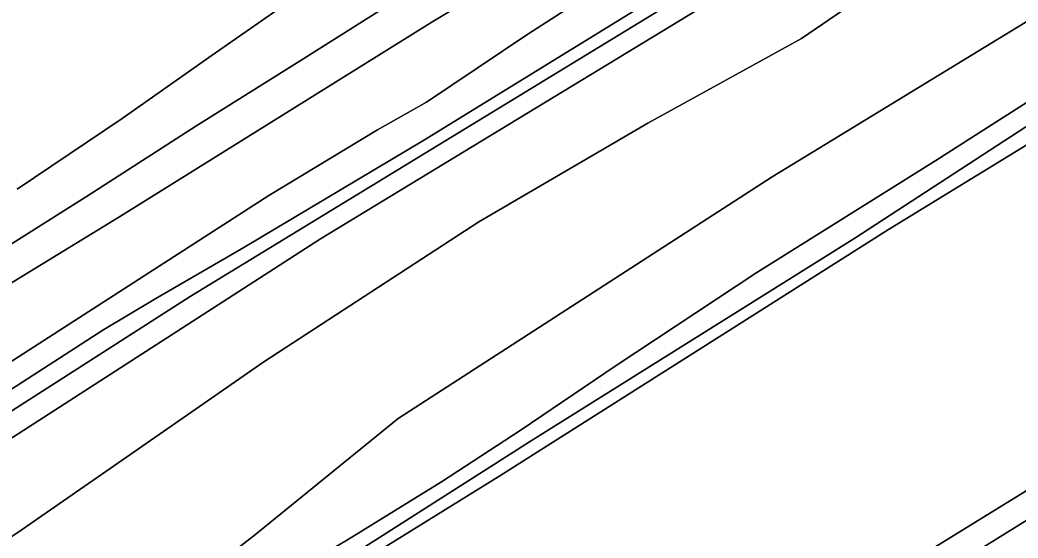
# Model space of a CAD drawing. Extents: x 157767 to 159172, y 387839 to 389425.
# Drawn here: x 158090.2 to 158173.3, y 388948.5 to 388991.7 of the extents above; entities that cross this region are included whole.
import ezdxf

# ---------------------------------------------------------------- set-up
doc = ezdxf.new("R2010")
doc.units = 0
for name, color, linetype in [('IMGEO_Gemengd_bos', 7, 'Continuous'), ('IMGEO_Grasland_overig', 7, 'Continuous'), ('IMGEO_Groenvoorziening', 7, 'Continuous'), ('IMGEO_Loofbos', 7, 'Continuous'), ('IMGEO_Oever', 7, 'Continuous'), ('IMGEO_Struiken', 7, 'Continuous'), ('IMGEO_Waterloop', 7, 'Continuous')]:
    doc.layers.add(name, color=color, linetype=linetype)

msp = doc.modelspace()

# ---------------------------------------------------------------- linework, layer by layer
at = {"layer": 'IMGEO_Gemengd_bos'}
for points in [[(158423.757, 389045.611), (158422.415, 389046.898), (158391.049, 389034.232), (158358.786, 389024.344), (158352.492, 389023.733), (158303.108, 389025.136), (158268.586, 389009.243), (158253.273, 389000), (158192.959, 388964.142), (158150.166, 388937.782), (158121.979, 388919.527), (158089.417, 388898.44), (158031.962, 388862.651), (158029.141, 388858.083), (158026.82, 388849.58)], [(158027.343, 388846.066), (158028.925, 388851.768), (158030.263, 388857.532), (158032.693, 388861.742), (158077.206, 388889.778), (158099.271, 388903.594), (158122.806, 388918.208), (158193.986, 388962.406), (158254.132, 388998.74), (158256.44, 389000), (158274.874, 389010.064), (158305.186, 389023.254), (158357.425, 389020.473), (158421.325, 389044.909)], [(158191.011, 389019.548), (158150.371, 388994.824), (158115.217, 388973.438), (158056.297, 388935.492), (158004.874, 388903.872)], [(158000, 388893.287), (158031.393, 388912.919), (158051.306, 388924.841), (158070.138, 388936.117), (158089.925, 388948.932), (158099.408, 388955.52), (158110.481, 388963.212), (158128.391, 388974.861), (158142.472, 388983.059), (158155.266, 388990.116), (158169.708, 389000)]]:
    msp.add_lwpolyline(points, dxfattribs=at)
at = {"layer": 'IMGEO_Grasland_overig'}
for points in [[(158004.874, 388903.872), (158056.297, 388935.492), (158115.217, 388973.438), (158150.371, 388994.824), (158191.011, 389019.548)], [(158174.645, 389011.521), (158142.853, 388992.13), (158104.35, 388968.645), (158057.281, 388938.515), (158050.726, 388934.516), (158044.166, 388930.522), (158037.6, 388926.538), (158031.022, 388922.569), (158024.518, 388918.673), (158017.828, 388914.682), (158011.263, 388910.692)], [(158113.203, 388993.635), (158106.192, 388988.735), (158098.683, 388983.453), (158089.956, 388977.564)], [(158086.872, 388971.4), (158095.942, 388977.114), (158104.819, 388982.817), (158113.302, 388988.112), (158121.046, 388993.01)], [(158016.476, 388879.799), (158020.854, 388883.017), (158029.611, 388889.094), (158036.571, 388893.507), (158041.75, 388896.449), (158053.122, 388903.958), (158055.645, 388905.526), (158062.367, 388909.84), (158065.743, 388912.207), (158092.936, 388931.08), (158098.199, 388934.423), (158103.483, 388937.976), (158132.615, 388956.55), (158159.732, 388973.498), (158183.342, 388988.865)], [(158174.477, 388985.066), (158166.481, 388979.952), (158151.553, 388970.641), (158139.766, 388962.854), (158131.921, 388957.552), (158125.281, 388953.209), (158117.447, 388948.388), (158112.327, 388945.346), (158102.931, 388939.216), (158098.851, 388936.858), (158095.197, 388934.399), (158089.215, 388930.135), (158084.431, 388926.483), (158074.788, 388919.777), (158052.229, 388904.735), (158038.04, 388896.027), (158035.651, 388894.313), (158030.301, 388890.83), (158026.615, 388888.622), (158019.147, 388883.397), (158016.228, 388881.17)]]:
    msp.add_lwpolyline(points, dxfattribs=at)
at = {"layer": 'IMGEO_Groenvoorziening'}
for points in [[(158276.098, 389056.588), (158238.772, 389031.968), (158220.919, 389021.13), (158210.158, 389015.323), (158190.936, 389002.148), (158187.515, 389000), (158173.901, 388991.451), (158152.832, 388978.603), (158121.687, 388958.495), (158109.695, 388948.74), (158105.624, 388945.609), (158091.733, 388934.925)], [(158017.531, 388879.155), (158071.921, 388913.803), (158091.614, 388929.128), (158108.482, 388940.305), (158108.819, 388940.514), (158130.138, 388953.713), (158162.521, 388974.228), (158204.624, 389000), (158225.447, 389014.385), (158249.113, 389029.664), (158272.296, 389042.952)], [(158182.439, 389017.785), (158173.293, 389012.448), (158167.967, 389008.678), (158160.605, 389004.289), (158123.744, 388981.598), (158108.824, 388972.711), (158101.49, 388968.484), (158097.07, 388965.828), (158092.127, 388962.659), (158083.558, 388957.13), (158073.649, 388950.87), (158065.931, 388946), (158061.011, 388942.952), (158049.131, 388935.097), (158040.555, 388929.645), (158031.104, 388923.661), (158023.38, 388919.411), (158018.585, 388916.318), (158009.446, 388910.879)], [(158011.263, 388910.692), (158017.828, 388914.682), (158024.518, 388918.673), (158031.022, 388922.569), (158037.6, 388926.538), (158044.166, 388930.522), (158050.726, 388934.516), (158057.281, 388938.515), (158104.35, 388968.645), (158142.853, 388992.13), (158174.645, 389011.521)], [(158183.342, 388988.865), (158159.732, 388973.498), (158132.615, 388956.55), (158103.483, 388937.976), (158098.199, 388934.423), (158092.936, 388931.08), (158065.743, 388912.207), (158062.367, 388909.84), (158055.645, 388905.526), (158053.122, 388903.958), (158041.75, 388896.449), (158036.571, 388893.507), (158029.611, 388889.094), (158020.854, 388883.017), (158016.476, 388879.799)], [(158016.228, 388881.17), (158019.147, 388883.397), (158026.615, 388888.622), (158030.301, 388890.83), (158035.651, 388894.313), (158038.04, 388896.027), (158052.229, 388904.735), (158074.788, 388919.777), (158084.431, 388926.483), (158089.215, 388930.135), (158095.197, 388934.399), (158098.851, 388936.858), (158102.931, 388939.216), (158112.327, 388945.346), (158117.447, 388948.388), (158125.281, 388953.209), (158131.921, 388957.552), (158139.766, 388962.854), (158151.553, 388970.641), (158166.481, 388979.952), (158174.477, 388985.066)]]:
    msp.add_lwpolyline(points, dxfattribs=at)
at = {"layer": 'IMGEO_Loofbos'}
for points in [[(158273.661, 389065.687), (158234.753, 389042.633), (158217.221, 389033.218), (158192.746, 389015.767), (158169.708, 389000), (158155.266, 388990.116), (158142.472, 388983.059), (158128.391, 388974.861), (158110.481, 388963.212), (158099.408, 388955.52), (158089.925, 388948.932), (158070.138, 388936.117), (158051.306, 388924.841), (158031.393, 388912.919), (158000, 388893.287), (157978.58, 388880.104), (157977.706, 388872.898)], [(158091.733, 388934.925), (158105.624, 388945.609), (158109.695, 388948.74), (158121.687, 388958.495), (158152.832, 388978.603), (158173.901, 388991.451), (158187.515, 389000), (158190.936, 389002.148), (158210.158, 389015.323), (158220.919, 389021.13), (158238.772, 389031.968), (158276.098, 389056.588)], [(158026.82, 388849.58), (158029.141, 388858.083), (158031.962, 388862.651), (158089.417, 388898.44), (158121.979, 388919.527), (158150.166, 388937.782), (158192.959, 388964.142), (158253.273, 389000), (158268.586, 389009.243), (158303.108, 389025.136), (158352.492, 389023.733), (158358.786, 389024.344), (158391.049, 389034.232), (158422.415, 389046.898), (158424.374, 389051.589), (158420.962, 389051.432), (158418.213, 389051.14), (158405.965, 389050.296), (158396.955, 389049.604), (158393.219, 389048.683), (158391.361, 389048.473), (158362.222, 389039.443)], [(158272.296, 389042.952), (158249.113, 389029.664), (158225.447, 389014.385), (158204.624, 389000), (158162.521, 388974.228), (158130.138, 388953.713), (158108.819, 388940.514), (158108.482, 388940.305), (158091.614, 388929.128), (158071.921, 388913.803), (158017.531, 388879.155)]]:
    msp.add_lwpolyline(points, dxfattribs=at)
at = {"layer": 'IMGEO_Oever'}
for points in [[(158009.446, 388910.879), (158018.585, 388916.318), (158023.38, 388919.411), (158031.104, 388923.661), (158040.555, 388929.645), (158049.131, 388935.097), (158061.011, 388942.952), (158065.931, 388946), (158073.649, 388950.87), (158083.558, 388957.13), (158092.127, 388962.659), (158097.07, 388965.828), (158101.49, 388968.484), (158108.824, 388972.711), (158123.744, 388981.598), (158160.605, 389004.289), (158167.967, 389008.678), (158173.293, 389012.448), (158182.439, 389017.785)], [(158174.123, 389016.594), (158168.885, 389013.034), (158161.292, 389008.03), (158148.02, 389000.25), (158139.558, 388995.072), (158132.486, 388990.491), (158124.027, 388984.81), (158119.964, 388982.525), (158110.901, 388977.061), (158088.814, 388962.815), (158084.024, 388960.485), (158069.14, 388951.791), (158052.664, 388941.951), (158042.901, 388935.697), (158033.557, 388929.976), (158024.748, 388924.408), (158014.222, 388917.314)], [(158082.513, 388965.53), (158098.56, 388975.327), (158124.555, 388991.522), (158131.569, 388995.755)], [(158121.046, 388993.01), (158113.302, 388988.112), (158104.819, 388982.817), (158095.942, 388977.114), (158086.872, 388971.4)]]:
    msp.add_lwpolyline(points, dxfattribs=at)
at = {"layer": 'IMGEO_Struiken'}
msp.add_lwpolyline([(158089.956, 388977.564), (158098.683, 388983.453), (158106.192, 388988.735), (158113.203, 388993.635)], dxfattribs=at)
at = {"layer": 'IMGEO_Waterloop'}
for points in [[(158421.325, 389044.909), (158357.425, 389020.473), (158305.186, 389023.254), (158274.874, 389010.064), (158256.44, 389000), (158254.132, 388998.74), (158193.986, 388962.406), (158122.806, 388918.208), (158099.271, 388903.594), (158077.206, 388889.778), (158032.693, 388861.742), (158030.263, 388857.532), (158028.925, 388851.768), (158027.343, 388846.066)], [(158175.84, 389024.873), (158172.236, 389025.854), (158172.234, 389024.274), (158172.121, 389023.199), (158170.864, 389021.013), (158169.273, 389019.537), (158166.213, 389017.422), (158155.745, 389010.87), (158148.445, 389006.399), (158140.475, 389001.657), (158131.569, 388995.755), (158124.555, 388991.522), (158098.56, 388975.327), (158082.513, 388965.53), (158056.72, 388948.936), (158037.247, 388936.776), (158026.609, 388930.036), (158015.552, 388922.841)], [(158014.222, 388917.314), (158024.748, 388924.408), (158033.557, 388929.976), (158042.901, 388935.697), (158052.664, 388941.951), (158069.14, 388951.791), (158084.024, 388960.485), (158088.814, 388962.815), (158110.901, 388977.061), (158119.964, 388982.525), (158124.027, 388984.81), (158132.486, 388990.491), (158139.558, 388995.072), (158148.02, 389000.25), (158161.292, 389008.03), (158168.885, 389013.034), (158174.123, 389016.594)]]:
    msp.add_lwpolyline(points, dxfattribs=at)

doc.saveas('drawing.dxf')
